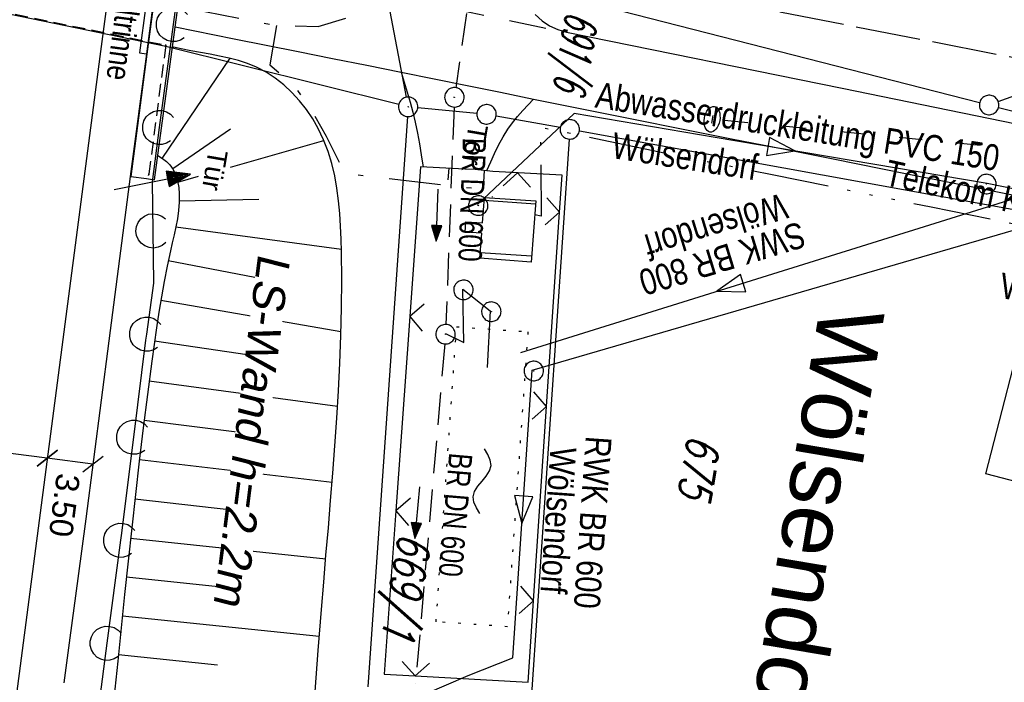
# Model space of a CAD drawing. Extents: x 510526 to 513920, y 467229 to 478797.
# Tile 285 of 467: x 511991 to 512067, y 474540 to 474591. Entities that reach past the tile are written whole.
import ezdxf
from ezdxf.enums import TextEntityAlignment as Align

# ---------------------------------------------------------------- set-up
doc = ezdxf.new("R2010")
doc.units = 0
doc.header["$LTSCALE"] = 10
doc.header["$MEASUREMENT"] = 0
for name, pattern in [('ACAD_ISO03W100', [30, 12, -18]), ('ACAD_ISO14W100', [25.5, 12, -3, 0.5, -3, 0.5, -3, 0.5, -3]), ('LT00', [0]), ('LT05', [0.7, 0.5, -0.2]), ('LT08', [0.42, 0.2, -0.1, 0.02, -0.1]), ('LT14', [0.6, 0.5, -0.1]), ('LT17', [0.15, 0.1, -0.05]), ('PUNKTX2_STR', [0.6, 0.1, -0.5]), ('STRICHLINIE2', [0.375, 0.25, -0.125])]:
    doc.linetypes.add(name, pattern=pattern)
doc.layers.get('0').update_dxf_attribs({"linetype": 'LT00'})
for name, color, linetype in [('--WASSER_GRENZE', 180, 'PUNKTX2_STR'), ('--WASSER_NUTZUNG', 180, 'Continuous'), ('-Halt-Pfeil', 4, 'LT00'), ('-Haltung', 182, 'STRICHLINIE2'), ('-Haltungsbeschriftung', 182, 'LT00'), ('ABWASSERLTG', 24, 'LT00'), ('ABWASSERLTG_FLIEßPF', 26, 'Continuous'), ('ABWASSERLTG_TEXT', 26, 'Continuous'), ('BEMAßUNG', 255, 'Continuous'), ('DFK_AB_L', 21, 'LT00'), ('DFK_AB_P', 7, 'LT00'), ('DFK_BEB_SCHR', 254, 'LT00'), ('DFK_BEBAUUNG', 250, 'LT00'), ('DFK_FLUR_NR', 250, 'LT00'), ('DFK_GZPKT', 250, 'LT00'), ('DFK_KATASTER', 250, 'LT00'), ('LS-WAND_TEXT', 11, 'Continuous'), ('ORTSNAMEN', 152, 'Continuous'), ('RINNE_TEXT', 11, 'Continuous'), ('STROM_UNTER', 80, 'LT08'), ('TELEKOM', 210, 'ACAD_ISO14W100'), ('TELEKOM_TEXT', 210, 'Continuous'), ('TOR_TEXT', 11, 'Continuous'), ('V91_AFBR_BAB', 250, 'LT00'), ('V91_BOESCH', 250, 'LT00'), ('V91_BOSCHUNG', 250, 'LT00'), ('V91_BR_KAPPE', 30, 'LT00'), ('V91_BR_WID', 30, 'LT17'), ('V91_EINFAHRT', 250, 'LT00'), ('V91_KA_PRUF', 182, 'LT00'), ('V91_LAERM', 11, 'LT00'), ('V91_LD_MARK', 2, 'LT00'), ('V91_LG_MARK', 2, 'LT05'), ('V91_RINNE', 182, 'LT00'), ('V91_TOR', 10, 'LT00'), ('V91_W_UNT_HY', 130, 'LT00'), ('V91_ZAUN', 40, 'LT00'), ('WASSERLTG', 130, 'ACAD_ISO03W100')]:
    doc.layers.add(name, color=color, linetype=linetype)
doc.layers.add('-BLATT_90-RAND', color=7, linetype='LT14', plot=False)
doc.styles.add('Arial', font='ARIAL.TTF')
doc.styles.add('Beschrift', font='ARIAL.TTF')
doc.styles.add('Haltungsbeschriftung', font='ARIAL.TTF', dxfattribs={"width": 0.75})
doc.styles.get("Standard").update_dxf_attribs({"font": 'romans.shx'})
doc.styles.add('Versorgungsltg', font='ARIAL.TTF', dxfattribs={"width": 0.8, "height": 2})

# ---------------------------------------------------------------- blocks, each defined once
blk = doc.blocks.new('SYMB7251')
at = {"color": 0, "linetype": 'ByBlock'}
for points in [[(-0.25, 0), (-0.208333, 0.028889), (-0.166667, 0.051111), (-0.125, 0.06), (-0.083333, 0.051111), (-0.041667, 0.028889), (0, 0)], [(0, 0), (0.041667, -0.028889), (0.083333, -0.051111), (0.125, -0.06), (0.166667, -0.051111), (0.208333, -0.028889), (0.25, 0)]]:
    blk.add_lwpolyline(points, dxfattribs=at)
blk = doc.blocks.new('SYMB7010')
at = {"color": 0, "linetype": 'ByBlock'}
for points in [[(-0.031408, 0.499213), (-0.093728, 0.49134), (-0.15457, 0.475719), (-0.212975, 0.452595), (-0.268021, 0.422333), (-0.31884, 0.385411), (-0.36463, 0.342411), (-0.40467, 0.29401), (-0.438329, 0.240973), (-0.465074, 0.184136), (-0.484486, 0.124395), (-0.496256, 0.062692), (-0.5002, 0)], [(-0.5002, 0), (-0.496256, -0.062692), (-0.484486, -0.124395), (-0.465075, -0.184136), (-0.438329, -0.240973), (-0.404671, -0.29401), (-0.36463, -0.342411), (-0.31884, -0.385411), (-0.268021, -0.422333), (-0.212975, -0.452595), (-0.154571, -0.475719), (-0.093728, -0.49134), (-0.031408, -0.499213), (0.031408, -0.499213)], [(0.5002, 0), (0.496256, 0.062692), (0.484485, 0.124395), (0.465074, 0.184136), (0.438329, 0.240973), (0.40467, 0.29401), (0.36463, 0.342411), (0.31884, 0.385411), (0.268021, 0.422333), (0.212975, 0.452595), (0.15457, 0.475719), (0.093728, 0.49134), (0.031408, 0.499213), (-0.031408, 0.499213)], [(0.031408, -0.499213), (0.093728, -0.491341), (0.15457, -0.475719), (0.212975, -0.452595), (0.268021, -0.422333), (0.31884, -0.385411), (0.36463, -0.342411), (0.404671, -0.294011), (0.438329, -0.240974), (0.465075, -0.184136), (0.484486, -0.124395), (0.496256, -0.062692), (0.500201, 0)]]:
    blk.add_lwpolyline(points, dxfattribs=at)
blk = doc.blocks.new('SYMB0003')
at = {"color": 0, "linetype": 'ByBlock'}
for p, q in [((-0.015712, 0), (0.010166, 0.012015)), ((0, -0.021257), (-0.015712, 0)), ((0.010166, 0.012015), (0, -0.021257))]:
    blk.add_line(p, q, dxfattribs=at)
for points in [[(-0.031395, 0.499013), (-0.093691, 0.491144), (-0.154509, 0.475528), (-0.21289, 0.452414), (-0.267913, 0.422164), (-0.318712, 0.385257), (-0.364484, 0.342274), (-0.404509, 0.293893), (-0.438154, 0.240877), (-0.464888, 0.184062), (-0.484292, 0.124345), (-0.496058, 0.062667), (-0.5, 0)], [(-0.5, 0), (-0.496058, -0.062667), (-0.484292, -0.124345), (-0.464888, -0.184062), (-0.438154, -0.240877), (-0.404509, -0.293893), (-0.364485, -0.342274), (-0.318712, -0.385257), (-0.267914, -0.422164), (-0.21289, -0.452414), (-0.154509, -0.475529), (-0.093691, -0.491144), (-0.031395, -0.499014), (0.031395, -0.499014)], [(0.5, 0), (0.496057, 0.062667), (0.484292, 0.124345), (0.464888, 0.184062), (0.438153, 0.240877), (0.404509, 0.293893), (0.364484, 0.342274), (0.318712, 0.385257), (0.267913, 0.422164), (0.21289, 0.452414), (0.154509, 0.475528), (0.093691, 0.491144), (0.031395, 0.499013), (-0.031395, 0.499013)], [(0.031395, -0.499014), (0.093691, -0.491144), (0.154509, -0.475529), (0.21289, -0.452414), (0.267914, -0.422164), (0.318712, -0.385257), (0.364485, -0.342274), (0.404509, -0.293893), (0.438154, -0.240877), (0.464889, -0.184062), (0.484292, -0.124345), (0.496058, -0.062667), (0.5, 0)]]:
    blk.add_lwpolyline(points, dxfattribs=at)
blk = doc.blocks.new('SYMB0011')
at = {"color": 0, "linetype": 'ByBlock'}
for p, q in [((0.5, 0), (-0.5, 0)), ((0, 0.5), (0, -0.5))]:
    blk.add_line(p, q, dxfattribs=at)
blk = doc.blocks.new('SYMB0070')
at = {"color": 0, "linetype": 'ByBlock'}
for p, q in [((-0.5, 0), (0.2, 0)), ((0.5, 0), (0.2, 0.1)), ((0.2, 0.1), (0.2, 0)), ((0.468, 0), (0.21, 0.086)), ((0.21, 0.086), (0.21, -0.086)), ((0.21, -0.086), (0.468, 0)), ((0.22, -0.072), (0.437, 0)), ((0.23, -0.058), (0.405, 0)), ((0.24, -0.045), (0.374, 0)), ((0.342, 0), (0.25, 0.031)), ((0.25, 0.031), (0.25, -0.031)), ((0.25, -0.031), (0.342, 0)), ((0.26, -0.017), (0.31, 0)), ((0.27, -0.003), (0.279, 0))]:
    blk.add_line(p, q, dxfattribs=at)
for points in [[(0.2, 0), (0.2, -0.1), (0.5, 0)], [(0.437, 0), (0.22, 0.072), (0.22, -0.072)], [(0.405, 0), (0.23, 0.058), (0.23, -0.058)], [(0.374, 0), (0.24, 0.045), (0.24, -0.045)], [(0.31, 0), (0.26, 0.017), (0.26, -0.017)], [(0.279, 0), (0.27, 0.003), (0.27, -0.003)]]:
    blk.add_lwpolyline(points, dxfattribs=at)
blk = doc.blocks.new('SYMB1121')
at = {"color": 0, "linetype": 'ByBlock'}
blk.add_line((-0.15, 0), (0.15, 0), dxfattribs=at)
for points in [[(-0.5, 0, 0), (-0.49, 0.06, 0), (-0.46, 0.115, 0), (-0.415, 0.165, 0), (-0.355, 0.21, 0), (-0.28, 0.25, 0), (-0.19, 0.275, 0), (-0.1, 0.295, 0), (0, 0.3, 0)], [(0, -0.3, 0), (-0.1, -0.295, 0), (-0.19, -0.275, 0), (-0.28, -0.25, 0), (-0.355, -0.21, 0), (-0.415, -0.165, 0), (-0.46, -0.115, 0), (-0.49, -0.06, 0), (-0.5, 0, 0)], [(0, 0.3, 0), (0.1, 0.295, 0), (0.19, 0.275, 0), (0.28, 0.25, 0), (0.355, 0.21, 0), (0.415, 0.165, 0), (0.46, 0.115, 0), (0.49, 0.06, 0), (0.5, 0, 0)], [(0.5, 0, 0), (0.49, -0.06, 0), (0.46, -0.115, 0), (0.415, -0.165, 0), (0.355, -0.21, 0), (0.28, -0.25, 0), (0.19, -0.275, 0), (0.1, -0.295, 0), (0, -0.3, 0)]]:
    blk.add_polyline3d(points, dxfattribs=at)
blk = doc.blocks.new('SYMB0024')
at = {"color": 0, "linetype": 'ByBlock'}
for p, q in [((-0.5, 0.5), (0, 0)), ((0, 0), (0.5, 0.5))]:
    blk.add_line(p, q, dxfattribs=at)
blk = doc.blocks.new('SYMB7122')
at = {"color": 0, "linetype": 'ByBlock'}
for points in [[(-0.109975, -0.002365), (-0.106745, 0.026562), (-0.096041, 0.053629), (-0.078613, 0.076941), (-0.055681, 0.094866), (-0.028851, 0.106149), (0, 0.11)], [(0, 0.11), (0.028851, 0.106149), (0.055681, 0.094866), (0.078613, 0.076941), (0.096041, 0.053629), (0.106745, 0.026562), (0.109975, -0.002365)], [(-0.075234, -0.080249), (-0.093647, -0.057708), (-0.105504, -0.031126), (-0.109975, -0.002365)], [(0.109975, -0.002365), (0.105504, -0.031126), (0.093647, -0.057708), (0.075234, -0.080249)]]:
    blk.add_lwpolyline(points, dxfattribs=at)
blk = doc.blocks.new('_Oblique')
at = {"color": 0, "linetype": 'ByBlock', "lineweight": -2}
blk.add_line((-0.5, -0.5), (0.5, 0.5), dxfattribs=at)
blk = doc.blocks.new('ABWASSER-FLIEßPF')
at = {"layer": 'ABWASSERLTG_FLIEßPF'}
for p, q in [((0, 0), (-0.2109, 0.0703)), ((-0.2109, 0.0703), (-0.2109, -0.0703)), ((-0.2109, -0.0703), (0, 0))]:
    blk.add_line(p, q, dxfattribs=at)

msp = doc.modelspace()

# ---------------------------------------------------------------- linework, layer by layer
at = {"layer": '--WASSER_GRENZE', "ltscale": 0.2}
msp.add_lwpolyline([(512030.4, 474567.42), (512028.82, 474544.7), (512023.33, 474545.08), (512024.91, 474567.81)], close=True, dxfattribs=at)
at = {"layer": '-BLATT_90-RAND'}
msp.add_lwpolyline([(512002.377, 475543.56), (511825.982, 474635.535), (512107.715, 474580.805), (512284.11, 475488.83), (512002.377, 475543.56)], dxfattribs=at)
at = {"layer": '-Haltung'}
for p, q in [((512033.161, 474643.897), (512024.846, 474586.222)), ((512024.711, 474584.731), (512024.087, 474567.982)), ((512023.995, 474566.486), (512021.746, 474540.328))]:
    msp.add_line(p, q, dxfattribs=at)
at = {"layer": 'ABWASSERLTG', "flags": 128}
for points in [[(511788.77, 473850.36), (511795.117, 473848.797), (511800.699, 473847.724), (511812.893, 473880.157), (511825.087, 473912.59), (511832.698, 473933.764), (511840.309, 473954.937), (511842.356, 473957.031), (511892.712, 473942.271), (511910.86, 473941.155), (511937.091, 473995.797), (511960.275, 474051.485), (511984.841, 474104.377), (512027.209, 474194.737), (512045.263, 474244.703), (512065.261, 474304.344), (512073.852, 474336.539), (512080.16, 474380.111), (512081.467, 474397.612), (512086.744, 474427.187), (512088.426, 474436.611), (512095.906, 474473.887), (512111.421, 474514.327), (512126.019, 474552.378), (512126.048, 474554.937), (512125.33, 474565.622), (512115.998, 474568.591), (512100.93, 474571.649), (512065.78, 474578.834), (512044.83, 474582.395), (512033.955, 474584.244), (512026.529, 474577.222)], [(512029.848, 474565.827), (512071.073, 474578.677), (512126.31, 474568.39), (512136.624, 474564.311), (512187.568, 474546.601), (512265.258, 474531.05)], [(512022.472, 474539.496), (512025.808, 474540.947), (512029.232, 474542.31), (512030.743, 474564.47), (512050.073, 474570.095), (512069.404, 474575.721), (512078.014, 474574.898), (512086.623, 474574.075), (512090.046, 474574.39), (512103.021, 474571.758), (512115.996, 474569.125), (512135.101, 474561.426), (512154.206, 474553.726), (512192.895, 474542.854), (512231.585, 474531.981), (512248.823, 474530.415), (512266.06, 474528.848)], [(512024.043, 474567.29), (512025.455, 474566.594), (512025.383, 474570.7), (512027.498, 474569.042), (512027.255, 474564.659)]]:
    msp.add_lwpolyline(points, dxfattribs=at)
at = {"layer": 'BEMAßUNG'}
for p, q in [((511993.375, 474557.685), (511985.513, 474558.702)), ((511996.889, 474557.231), (511993.375, 474557.685))]:
    msp.add_line(p, q, dxfattribs=at)
at = {"layer": 'DFK_AB_L'}
for p, q in [((512002.51, 474589.39), (511973.27, 474595.42)), ((512020.452, 474584.931), (512002.51, 474589.39)), ((512021.128, 474584.002), (512018.072, 474540.058))]:
    msp.add_line(p, q, dxfattribs=at)
at = {"layer": 'DFK_BEB_SCHR'}
for p, q in [((512030.991, 474577.254), (512027.041, 474577.525)), ((512026.735, 474573.536), (512030.686, 474573.266))]:
    msp.add_line(p, q, dxfattribs=at)
at = {"layer": 'DFK_BEBAUUNG'}
for points in [[(512027.06, 474577.77, 0), (512031.01, 474577.5, 0), (512030.65, 474572.79, 0), (512026.7, 474573.09, 0), (512026.85, 474575.01, 0), (512025.56, 474575.1, 0), (512025.62, 474575.9, 0), (512026.91, 474575.8, 0), (512027.06, 474577.77, 0)], [(512071.28, 474557.34, 0), (512070.7, 474555.17, 0), (512065.67, 474556.47, 0), (512069.04, 474569.53, 0), (512076.77, 474567.57, 0), (512073.99, 474556.65, 0), (512071.28, 474557.34, 0)]]:
    msp.add_polyline3d(points, dxfattribs=at)
at = {"layer": 'DFK_KATASTER'}
for p, q in [((512021.041, 474585.487), (512018.929, 474596.663)), ((512035.387, 474592.694), (512065.204, 474585.076)), ((512066.635, 474585.148), (512071.356, 474586.873)), ((512026.474, 474584.242), (512021.927, 474584.678)), ((512066.657, 474584.705), (512087.973, 474579.266)), ((512032.892, 474583.143), (512027.958, 474584.036)), ((512084.342, 474573.814), (512034.368, 474582.876)), ((512033.58, 474582.262), (512030.661, 474539.108))]:
    msp.add_line(p, q, dxfattribs=at)
at = {"layer": 'STROM_UNTER', "ltscale": 2, "flags": 128}
for points in [[(511955.994, 474580.534), (511956.772, 474580.103), (511957.828, 474581.719), (511957.44, 474583.788), (511965.689, 474595.426), (511967.609, 474596.762), (511969.635, 474597.537), (511971.513, 474597.84), (511973.476, 474597.926), (512002.839, 474592.619), (512011.041, 474591.019), (512014.239, 474590.925), (512017.342, 474591.865), (512018.659, 474592.993), (512020.117, 474595.06), (512020.634, 474597.315), (512021.445, 474603.66), (512026.786, 474645.497), (512034.191, 474705.136), (512041.879, 474761.123), (512047.086, 474800.049), (512052.313, 474821.532), (512060.566, 474842.562), (512062.906, 474842.881), (512064.118, 474846.623)], [(512011.041, 474591.019), (512010.514, 474587.979), (512012.397, 474586.345), (512013.635, 474584.662), (512014.873, 474582.484), (512016.31, 474579.612), (512027.558, 474578.324), (512027.656, 474577.779)]]:
    msp.add_lwpolyline(points, dxfattribs=at)
at = {"layer": 'TELEKOM', "ltscale": 0.05, "flags": 128}
msp.add_lwpolyline([(512115.813, 474567.954), (512101.812, 474571.887), (512087.229, 474574.136), (512082.348, 474572.839), (512070.904, 474575.089), (512061.475, 474577.01), (512049.208, 474579.505), (512041.516, 474581.051), (512031.368, 474583.163), (512031.427, 474576.325), (512030.928, 474576.423)], dxfattribs=at)
at = {"layer": 'TOR_TEXT'}
for p, q in [((512024.3, 474580.013), (512024.24, 474579.115)), ((512027.045, 474579.837), (512026.99, 474578.938))]:
    msp.add_line(p, q, dxfattribs=at)
at = {"layer": 'V91_AFBR_BAB'}
for points in [[(512030.952, 474591.853), (512031.493, 474591.381), (512032.077, 474590.991), (512032.706, 474590.692), (512033.378, 474590.496), (512054.611, 474586.183), (512068.024, 474583.443)], [(512003.224, 474590.909), (512007.766, 474589.997), (512012.701, 474589.009), (512015.344, 474588.48), (512017.987, 474587.951), (512020.63, 474587.42), (512023.181, 474586.904), (512025.732, 474586.386), (512028.282, 474585.867), (512030.833, 474585.35), (512034.68, 474584.574), (512038.527, 474583.803), (512042.376, 474583.035), (512046.225, 474582.269), (512050.073, 474581.503), (512053.922, 474580.737), (512059.625, 474579.598), (512065.326, 474578.454), (512071.028, 474577.308), (512076.728, 474576.16), (512082.429, 474575.011)], [(512001.011, 474588.822), (511999.754, 474579.39)], [(511999.754, 474579.39), (511998.937, 474573.061), (511998.12, 474566.732), (511997.528, 474562.154), (511996.933, 474557.577), (511996.336, 474553), (511995.735, 474548.423), (511995.128, 474543.847), (511994.663, 474540.367)]]:
    msp.add_lwpolyline(points, dxfattribs=at)
at = {"layer": 'V91_BOESCH'}
for points in [[(512014.016, 474539.702), (512014.247, 474542.862), (512014.495, 474546.016), (512014.67, 474548.121), (512014.849, 474550.225), (512015.03, 474552.328), (512015.207, 474554.431), (512015.377, 474556.536), (512015.537, 474558.644), (512015.682, 474560.756), (512015.809, 474562.872), (512015.914, 474564.995), (512015.994, 474567.126), (512016.043, 474569.265), (512016.06, 474571.413), (512016.039, 474573.573), (512016.015, 474574.561), (512015.975, 474575.549), (512015.913, 474576.533), (512015.821, 474577.512), (512015.693, 474578.481), (512015.52, 474579.438), (512015.297, 474580.38), (512015.015, 474581.304), (512014.669, 474582.208), (512014.25, 474583.088), (512013.825, 474583.827), (512013.345, 474584.54), (512012.812, 474585.217), (512012.23, 474585.851), (512011.604, 474586.435), (512010.936, 474586.961), (512010.23, 474587.422), (512009.489, 474587.81), (512008.806, 474588.09), (512008.102, 474588.317), (512007.383, 474588.504), (512006.652, 474588.66), (512005.914, 474588.798), (512005.174, 474588.927), (512004.434, 474589.061), (512003.701, 474589.209), (512003.099, 474589.349), (512003.016, 474589.369)], [(512001.884, 474581.01), (512002.264, 474580.757), (512002.558, 474580.536), (512002.819, 474580.288), (512003.088, 474579.914), (512003.285, 474579.487), (512003.42, 474579.023), (512003.503, 474578.537), (512003.544, 474578.045), (512003.546, 474577.392), (512003.498, 474576.752), (512003.41, 474576.122), (512003.293, 474575.5), (512003.155, 474574.883), (512003.008, 474574.268), (512002.86, 474573.653), (512002.601, 474572.481), (512002.372, 474571.301), (512002.165, 474570.114), (512001.975, 474568.923), (512001.796, 474567.729), (512001.432, 474565.164), (512001.09, 474562.598), (512000.766, 474560.032), (512000.459, 474557.464), (512000.166, 474554.896), (511999.883, 474552.327), (511999.608, 474549.758), (511999.338, 474547.188), (511999.071, 474544.617), (511998.804, 474542.047), (511998.502, 474539.181)]]:
    msp.add_lwpolyline(points, dxfattribs=at)
at = {"layer": 'V91_BOSCHUNG'}
for p, q in [((512002.232, 474580.779), (512007.455, 474588.487)), ((512003.039, 474579.992), (512007.492, 474583.06)), ((512007.492, 474580.093), (512014.694, 474582.146)), ((512003.438, 474578.938), (512005.04, 474579.394)), ((512003.549, 474577.51), (512009.67, 474577.638)), ((512003.292, 474575.495), (512016.035, 474573.783)), ((512002.691, 474572.903), (512009.373, 474571.635)), ((512002.123, 474569.861), (512016.003, 474567.438)), ((512001.649, 474566.711), (512008.773, 474565.662)), ((512001.227, 474563.647), (512015.741, 474561.7)), ((512000.839, 474560.619), (512008.192, 474559.687)), ((512000.472, 474557.575), (512015.321, 474555.826)), ((512000.128, 474554.555), (512007.602, 474553.715)), ((511999.797, 474551.533), (512014.824, 474549.925)), ((511999.479, 474548.537), (512007.026, 474547.743)), ((511999.167, 474545.54), (512014.332, 474543.97)), ((511998.857, 474542.556), (512006.482, 474541.767))]:
    msp.add_line(p, q, dxfattribs=at)
at = {"layer": 'V91_BR_KAPPE'}
msp.add_lwpolyline([(511999.813, 474579.391), (512001.032, 474579.234), (512001.631, 474579.136), (512005.585, 474608.349), (512005.007, 474608.418), (512003.693, 474608.595), (512002.522, 474599.805), (512001.046, 474588.815), (511999.813, 474579.391)], dxfattribs=at)
at = {"layer": 'V91_BR_WID'}
for p, q in [((511973.281, 474595.5), (512002.5, 474589.497)), ((512002.5, 474589.497), (512001.194, 474579.518))]:
    msp.add_line(p, q, dxfattribs=at)
at = {"layer": 'V91_EINFAHRT'}
for points in [[(512020.63, 474587.42), (512020.87, 474586.654), (512021.105, 474585.886), (512021.329, 474585.117), (512021.538, 474584.343), (512021.725, 474583.565), (512021.897, 474582.731), (512022.047, 474581.893), (512022.182, 474581.051), (512022.325, 474580.11)], [(512027.248, 474579.836), (512027.535, 474580.501), (512027.832, 474581.159), (512028.146, 474581.805), (512028.488, 474582.433), (512028.867, 474583.037), (512029.221, 474583.526), (512029.601, 474583.997), (512030.001, 474584.455), (512030.414, 474584.905), (512030.833, 474585.35)]]:
    msp.add_lwpolyline(points, dxfattribs=at)
at = {"layer": 'V91_LAERM'}
for p, q in [((512003.097, 474591.084), (512004.16, 474599.013)), ((512002.035, 474583.155), (512003.097, 474591.084)), ((511997.993, 474543.424), (511999.038, 474551.356)), ((511996.948, 474535.493), (511997.993, 474543.424))]:
    msp.add_line(p, q, dxfattribs=at)
for points in [[(512001.525, 474575.192), (512001.473, 474578.964), (512002.035, 474583.155)], [(512001.041, 474567.23), (512001.582, 474571.16), (512001.525, 474575.192)], [(512000.038, 474559.293), (512000.978, 474566.769), (512001.041, 474567.23)], [(511999.038, 474551.356), (511999.088, 474551.733), (512000.038, 474559.293)]]:
    msp.add_lwpolyline(points, dxfattribs=at)
at = {"layer": 'V91_LD_MARK', "color": 0}
msp.add_lwpolyline([(512005.84, 474651.587), (512004.684, 474643.061), (512003.067, 474631.054), (512001.648, 474620.451), (512000.236, 474609.846), (511998.83, 474599.241), (511997.431, 474588.635), (511996.037, 474578.028), (511994.647, 474567.421), (511993.26, 474556.813), (511991.876, 474546.205), (511990.493, 474535.597), (511989.111, 474524.988), (511987.73, 474514.38), (511986.347, 474503.771), (511984.963, 474493.163), (511983.576, 474482.555), (511982.186, 474471.948), (511980.91, 474462.24)], dxfattribs=at)
at = {"layer": 'V91_LG_MARK', "color": 0}
msp.add_line((512015.272, 474594.265), (512031.786, 474590.795), dxfattribs=at)
at = {"layer": 'V91_RINNE'}
msp.add_line((512002.462, 474599.809), (512001.011, 474588.822), dxfattribs=at)
msp.add_lwpolyline([(512002.462, 474599.809), (512001.946, 474599.879), (512000.494, 474588.905), (512001.011, 474588.822)], dxfattribs=at)
at = {"layer": 'V91_ZAUN'}
for p, q in [((512032.843, 474576.632), (512033.033, 474579.471)), ((512031.844, 474561.665), (512032.843, 474576.632)), ((512021.296, 474568.584), (512020.228, 474553.622)), ((512030.844, 474546.699), (512031.844, 474561.665))]:
    msp.add_line(p, q, dxfattribs=at)
for points in [[(512025.55, 474579.952), (512022.12, 474580.12), (512021.296, 474568.584)], [(512033.033, 474579.471), (512027.697, 474579.766), (512026.342, 474579.913), (512025.55, 474579.952)], [(512020.228, 474553.622), (512019.329, 474541.036), (512021.708, 474540.909)], [(512021.708, 474540.909), (512030.426, 474540.443), (512030.844, 474546.699)]]:
    msp.add_lwpolyline(points, dxfattribs=at)
at = {"layer": 'WASSERLTG', "ltscale": 0.015, "flags": 128}
msp.add_lwpolyline([(512074.221, 474580.882), (512044.593, 474583.786)], dxfattribs=at)
msp.add_lwpolyline([(512074.221, 474580.882), (512044.593, 474583.786)], dxfattribs=at)

# ---------------------------------------------------------------- block references
at = {"layer": '--WASSER_NUTZUNG', "xscale": 10.00000000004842, "yscale": 9.999999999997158, "zscale": 10, "rotation": 85.7787870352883}
msp.add_blockref('SYMB7251', (512026.872, 474555.911), dxfattribs=at)
at = {"layer": '-Halt-Pfeil', "yscale": 4, "zscale": 4}
for p, xscale, rotation in [((512023.4, 474576.394), 4.000000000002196, 267.8682665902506), ((512021.874, 474553.493), 3.999999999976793, 265.0863065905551)]:
    msp.add_blockref('SYMB0070', p, dxfattribs=dict(at, xscale=xscale, rotation=rotation))
at = {"layer": 'ABWASSERLTG_FLIEßPF', "yscale": 10, "zscale": 10}
for p, xscale, rotation in [((512050.974, 474581.351), 9.999999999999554, 350.641232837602), ((512044.969, 474570.54), 9.999999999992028, 197.3130507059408), ((512029.937, 474552.648), 9.999999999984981, 266.3573834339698)]:
    msp.add_blockref('ABWASSER-FLIEßPF', p, dxfattribs=dict(at, xscale=xscale, rotation=rotation))
at = {"layer": 'BEMAßUNG', "xscale": 1.4, "yscale": 1.4, "zscale": 1.4}
for p, rotation in [((511993.375, 474557.685), 352.6323704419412), ((511993.375, 474557.685), 172.6323704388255), ((511996.889, 474557.231), 352.6323704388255)]:
    msp.add_blockref('_Oblique', p, dxfattribs=dict(at, rotation=rotation))
at = {"layer": 'DFK_AB_P', "xscale": 1.499999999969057, "yscale": 1.5, "zscale": 1.5, "rotation": 251.2881100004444}
msp.add_blockref('SYMB0003', (512021.18, 474584.75), dxfattribs=at)
at = {"layer": 'DFK_GZPKT', "xscale": 1.499999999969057, "yscale": 1.5, "zscale": 1.5, "rotation": 251.2881100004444}
for p in [(512065.93, 474584.89), (512027.22, 474584.17), (512033.63, 474583.01)]:
    msp.add_blockref('SYMB7010', p, dxfattribs=at)
at = {"layer": 'V91_BR_WID', "xscale": 0.09999999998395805, "yscale": 0.09999999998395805, "zscale": 0.1, "rotation": 260.3880065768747}
for p in [(512002.5, 474589.497), (512001.194, 474579.518)]:
    msp.add_blockref('SYMB0011', p, dxfattribs=at)
at = {"layer": 'V91_KA_PRUF', "xscale": 1.499999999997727, "yscale": 1.499999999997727, "zscale": 1.5, "rotation": 260.3880065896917}
for p in [(512024.739, 474585.481), (512065.731, 474578.799), (512026.576, 474577.14), (512025.435, 474570.648), (512027.584, 474568.966), (512024.059, 474567.233), (512030.853, 474564.401)]:
    msp.add_blockref('SYMB0003', p, dxfattribs=at)
at = {"layer": 'V91_LAERM', "yscale": 12.00000000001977, "zscale": 12}
for p, xscale, rotation in [((512003.097, 474591.084), 12.00000000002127, 82.36426659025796), ((512002.035, 474583.155), 12.00000000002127, 82.36426659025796), ((512001.525, 474575.192), 12.00000000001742, 90.80014659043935), ((512001.041, 474567.23), 12.00000000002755, 82.16830659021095), ((512000.038, 474559.293), 11.99999999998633, 82.83321659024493), ((511999.038, 474551.356), 12.00000000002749, 82.4936865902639), ((511997.993, 474543.424), 12.00000000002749, 82.4936865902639)]:
    msp.add_blockref('SYMB7122', p, dxfattribs=dict(at, xscale=xscale, rotation=rotation))
at = {"layer": 'V91_TOR', "xscale": 6.000000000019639, "yscale": 5.999999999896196, "zscale": 6, "rotation": 11.24534522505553}
msp.add_blockref('SYMB0070', (512001.472, 474578.964), dxfattribs=at)
at = {"layer": 'V91_W_UNT_HY', "xscale": 2.000000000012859, "yscale": 2.000000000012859, "zscale": 2, "rotation": 260.3880065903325}
msp.add_blockref('SYMB1121', (512044.593, 474583.786), dxfattribs=at)
at = {"layer": 'V91_ZAUN', "yscale": 2.099999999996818, "zscale": 2.1}
for p, xscale, rotation in [((512029.606, 474579.66), 2.099999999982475, 177.1916165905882), ((512032.843, 474576.632), 2.099999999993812, 86.17863659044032), ((512021.296, 474568.584), 2.100000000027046, 265.9148765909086), ((512031.844, 474561.665), 2.099999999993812, 86.17863659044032), ((512020.228, 474553.622), 2.100000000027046, 265.9148765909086), ((512030.844, 474546.699), 2.099999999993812, 86.17863659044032), ((512021.708, 474540.909), 2.100000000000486, 356.9417665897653)]:
    msp.add_blockref('SYMB0024', p, dxfattribs=dict(at, xscale=xscale, rotation=rotation))

# ---------------------------------------------------------------- texts
at = {"layer": '-Haltungsbeschriftung', "style": 'Haltungsbeschriftung', "width": 0.75}
for rotation, p in [(267.86826, (512025.396, 474582.391)), (265.08631, (512024.343, 474558.141))]:
    msp.add_text('BR DN 600', height=1.8, rotation=rotation, dxfattribs=at).set_placement(p)
at = {"layer": 'ABWASSERLTG_TEXT', "style": 'Versorgungsltg', "width": 0.8}
for s, rotation, p in [('Abwasserdruckleitung PVC 150', 351, (512051.025, 474582.25)), ('Wölsendorf', 351.17217, (512042.347, 474579.949)), ('Wölsendorf', 197, (512044.589, 474576.474)), ('SWK BR 800', 197, (512045.086, 474574.014)), ('Wölsendorf', 354.76119, (512072.383, 474569.468)), ('Wölsendorf', 266, (512031.753, 474552.951)), ('RWK BR 600', 266, (512034.401, 474552.799))]:
    msp.add_text(s, height=2, rotation=rotation, dxfattribs=at).set_placement(p, align=Align.CENTER)
at = {"layer": 'BEMAßUNG', "insert": (511994.692, 474554.052), "char_height": 1.8, "attachment_point": 5, "rotation": 262.63237, "style": 'Arial'}
msp.add_mtext('\\A1;3.50', dxfattribs=at)
at = {"layer": 'DFK_FLUR_NR', "oblique": 13.754}
for s, width, p in [('691/6', 0.55, (512033.364, 474592.142)), ('675', 0.75, (512042.78, 474559.58)), ('669/1', 0.75, (512020.507, 474552.011))]:
    msp.add_text(s, height=2.5, rotation=260.388, dxfattribs=dict(at, width=width)).set_placement(p)
at = {"layer": 'ORTSNAMEN', "style": 'Arial'}
msp.add_text('Wölsendorf', height=5, rotation=260.388, dxfattribs=at).set_placement((512052.953, 474569.639))
at = {"layer": 'RINNE_TEXT', "style": 'Arial', "width": 0.8}
msp.add_text('Gußasphaltrinne', height=1.8, rotation=262.32807, dxfattribs=at).set_placement((511999.91, 474601.652))
at = {"layer": 'TELEKOM_TEXT', "style": 'Versorgungsltg', "width": 0.8}
msp.add_text('Telekom Kabel', height=2, rotation=347.76549, dxfattribs=at).set_placement((512065.067, 474577.154), align=Align.CENTER)
at = {"layer": 'TOR_TEXT', "style": 'Beschrift'}
for s, p in [('Tor', (512025.862, 474583.5)), ('Tür', (512005.817, 474581.538))]:
    msp.add_text(s, height=1.5, rotation=260.388, dxfattribs=at).set_placement(p)

# ---------------------------------------------------------------- next in the draw order: texts
at = {"layer": 'LS-WAND_TEXT', "insert": (512012.117, 474573.197), "char_height": 2.5, "attachment_point": 1, "rotation": 262.73577, "style": 'Beschrift', "bg_fill": 3, "box_fill_scale": 1, "bg_fill_color": 256, "bg_fill_transparency": 7183468}
msp.add_mtext('{\\Q7;LS-Wand h=2.2m}', dxfattribs=at)

doc.saveas('drawing.dxf')
